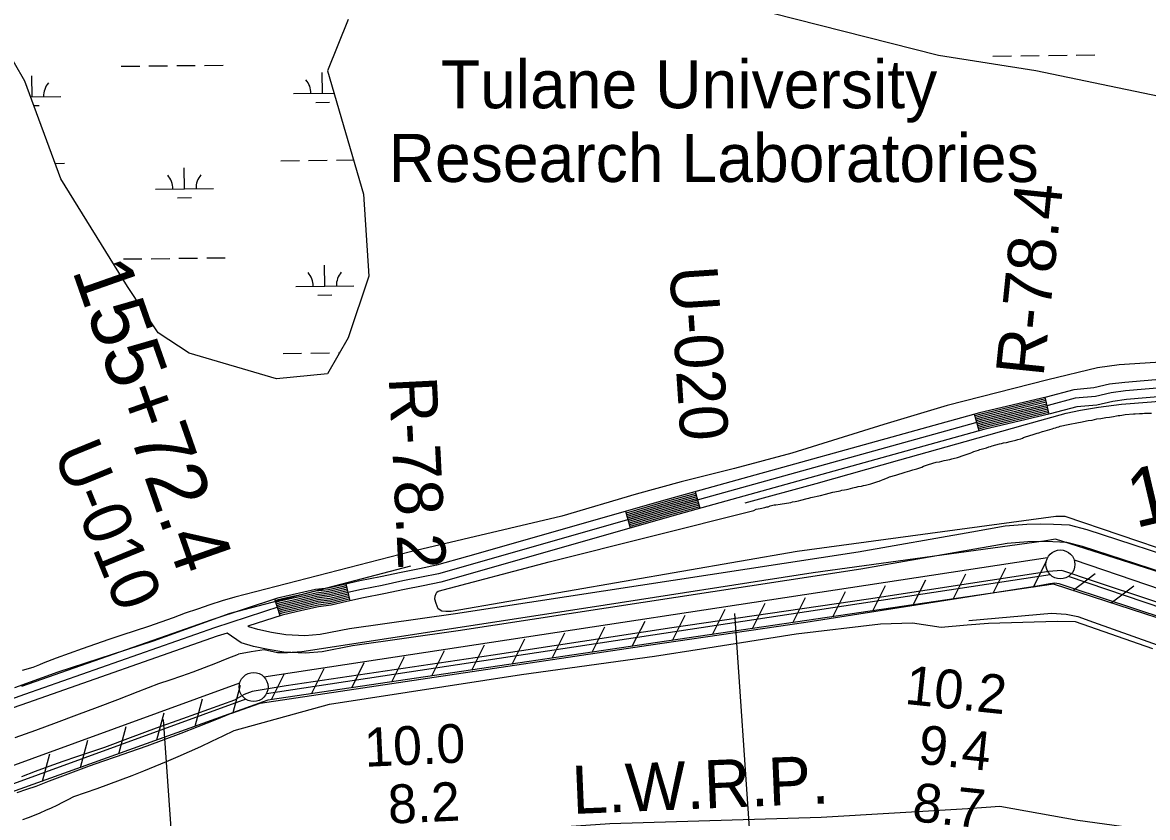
# Model space of a CAD drawing. Extents: x 3683402 to 3721514, y 487807 to 513565.
# Drawn here: x 3714114 to 3716057, y 506298 to 507671 of the extents above; entities that cross this region are included whole.
import ezdxf

# ---------------------------------------------------------------- set-up
doc = ezdxf.new("R2010")
doc.units = 0
for name, color, linetype in [('V-BLDG-IDEN', 7, 'Continuous'), ('V-FLOD-BASE', 7, 'Continuous'), ('V-LEVE-TOET', 7, 'Continuous'), ('V-RIVR-RANG', 7, 'Continuous'), ('V-RIVR-RANG-IDEN', 7, 'Continuous'), ('V-ROAD-CNTR', 7, 'Continuous'), ('V-RRAP-FSHR', 7, 'Continuous'), ('V-SITE-VEGE', 7, 'Continuous'), ('V-SURV-IDEN', 7, 'Continuous'), ('V-SURV-LINE', 7, 'Continuous'), ('V-TOPO-SHOR', 7, 'Continuous'), ('V-TOPO-WATR-IDEN', 7, 'Continuous'), ('V-WETL-SWMP', 7, 'Continuous')]:
    doc.layers.add(name, color=color, linetype=linetype)

msp = doc.modelspace()

# ---------------------------------------------------------------- linework, layer by layer
at = {"layer": 'V-FLOD-BASE'}
for points in [[(3716172.2, 506636.9), (3715962.1, 506706.7), (3715912.6, 506723.6), (3715907.8, 506724.3), (3715886.7, 506723.1), (3715574.8, 506675), (3715235.2, 506625.3), (3714927, 506578.3), (3714569.3, 506525.4), (3714510.6, 506515.5), (3714496.7, 506510.4), (3714480.8, 506501.2)], [(3714112.9, 506368.9), (3714136.5, 506377.9), (3714160.2, 506386.7), (3714184, 506395.2), (3714207.9, 506403.5), (3714231.9, 506411.6), (3714255.9, 506419.4), (3714300.7, 506436.2), (3714345.6, 506452.8), (3714390.6, 506469.2), (3714435.7, 506485.3), (3714480.8, 506501.2)]]:
    msp.add_lwpolyline(points, dxfattribs=at)
at = {"layer": 'V-LEVE-TOET'}
for points in [[(3716078.6, 506720.8), (3715898.2, 506778.4), (3715877.7, 506775.3), (3715479.6, 506720.4), (3715094.6, 506660.4), (3714596.6, 506583.9), (3714571.8, 506582.2), (3714554.4, 506582.6), (3714531.6, 506587.4), (3714508.7, 506584.4), (3714486.9, 506580.3)], [(3714475.4, 506478), (3714524.6, 506495.4), (3714813.4, 506538.6), (3715195.4, 506595.7), (3715466.7, 506635.1), (3715869.8, 506698.9), (3715888, 506702.1), (3715897, 506703), (3715903.6, 506702.3), (3715926.3, 506694.5), (3716247.5, 506588.8)], [(3714172.7, 506462), (3714208.1, 506475.1), (3714243.5, 506488.4), (3714278.8, 506501.9), (3714314, 506515.5), (3714349.2, 506529.4), (3714369.1, 506535.9), (3714389, 506542.8), (3714408.7, 506549.8), (3714428.4, 506557.1), (3714448, 506564.6), (3714467.5, 506572.4), (3714486.9, 506580.3)], [(3714475.4, 506478), (3714446.2, 506466.1), (3714417, 506454.6), (3714387.6, 506443.2), (3714358.2, 506432.1), (3714328.6, 506421.3), (3714299, 506410.7), (3714275.6, 506402.9), (3714252.4, 506394.9), (3714229.2, 506386.8), (3714206.1, 506378.3), (3714183, 506369.7), (3714160.1, 506360.8), (3714137.2, 506351.7), (3714120.7, 506346.4), (3714104.2, 506340.8)], [(3714101.6, 506436.4), (3714137.2, 506449.1), (3714172.7, 506462)]]:
    msp.add_lwpolyline(points, dxfattribs=at)
at = {"layer": 'V-RIVR-RANG'}
for p, q in [((3715343.5, 506650.2), (3715413.2, 505632.6)), ((3714357, 506467.1), (3714424.3, 505489.4))]:
    msp.add_line(p, q, dxfattribs=at)
at = {"layer": 'V-ROAD-CNTR'}
for p, q in [((3715887, 506994.4), (3715880.1, 507023.6)), ((3715766, 506965.5), (3715758, 506994.4)), ((3715284.3, 506831.7), (3715276.3, 506860.6)), ((3715164.1, 506797.8), (3715155.8, 506826.6)), ((3714679.7, 506672.1), (3714673, 506701.3)), ((3714558.8, 506646.5), (3714549.5, 506675))]:
    msp.add_line(p, q, dxfattribs=at)
for points in [[(3716371.7, 507079.7), (3716017.6, 507049.4), (3715991.4, 507046.1), (3715964.5, 507039.7), (3715929.7, 507036.6), (3715881.9, 507024), (3715766.7, 506996.8), (3715227.3, 506847), (3714882.7, 506748.9), (3714829.1, 506733.5), (3714799.9, 506727.5), (3714767.9, 506721.2), (3714732.3, 506713.4), (3714696.7, 506706.7), (3714667.3, 506700), (3714641.9, 506694.2), (3714620.2, 506691.6), (3714599.8, 506686.9), (3714579.9, 506682.4), (3714554.6, 506676.6), (3714440.8, 506639.5), (3714112.4, 506524.5)], [(3716372.9, 507064.7), (3716019.2, 507034.5), (3715994.1, 507031.3), (3715966.9, 507024.8), (3715932.2, 507021.8), (3715885.5, 507009.5), (3715770.4, 506982.3), (3715231.4, 506832.5), (3714886.9, 506734.5), (3714832.7, 506718.9), (3714802.9, 506712.8), (3714770.9, 506706.6), (3714735.3, 506698.7), (3714699.7, 506692), (3714670.7, 506685.4), (3714644.4, 506679.4), (3714622.8, 506676.8), (3714603.1, 506672.2), (3714583.2, 506667.7), (3714558.6, 506662.2), (3714445.6, 506625.3), (3714117.4, 506510.4), (3714093.4, 506501.7)], [(3716374.1, 507049.8), (3716020.8, 507019.6), (3715996.8, 507016.5), (3715969.3, 507010), (3715934.8, 507007), (3715889.1, 506994.9), (3715774.1, 506967.7), (3715235.4, 506818.1), (3714891, 506720.1), (3714836.3, 506704.4), (3714805.8, 506698.1), (3714774, 506691.9), (3714738.3, 506684), (3714702.8, 506677.4), (3714674, 506670.8), (3714647, 506664.6), (3714625.4, 506662), (3714606.5, 506657.6), (3714586.5, 506653.1), (3714562.6, 506647.7), (3714503.1, 506628.3)], [(3715880.8, 507020.7), (3715767.4, 506993.9), (3715758.8, 506991.5)], [(3715881.5, 507017.8), (3715768.2, 506991), (3715759.6, 506988.6)], [(3715882.2, 507014.9), (3715768.9, 506988.1), (3715760.4, 506985.7)], [(3715882.9, 507012), (3715769.7, 506985.2), (3715761.2, 506982.8)], [(3715883.6, 507009), (3715770.4, 506982.3), (3715762, 506979.9)], [(3715884.3, 507006.1), (3715771.2, 506979.4), (3715762.8, 506977.1)], [(3715885, 507003.2), (3715771.9, 506976.5), (3715763.6, 506974.2)], [(3715885.7, 507000.3), (3715772.7, 506973.6), (3715764.4, 506971.3)], [(3715886.3, 506997.4), (3715773.4, 506970.6), (3715765.2, 506968.4)], [(3715277.1, 506857.7), (3715228.1, 506844.1), (3715156.7, 506823.8)], [(3715277.9, 506854.8), (3715228.9, 506841.2), (3715157.5, 506820.9)], [(3715278.7, 506851.9), (3715229.7, 506838.3), (3715158.3, 506818)], [(3715279.5, 506849), (3715230.5, 506835.4), (3715159.1, 506815.1)], [(3715280.3, 506846.1), (3715231.4, 506832.5), (3715160, 506812.2)], [(3715281.1, 506843.2), (3715232.2, 506829.6), (3715160.8, 506809.3)], [(3715281.9, 506840.3), (3715233, 506826.8), (3715161.6, 506806.4)], [(3715282.7, 506837.5), (3715233.8, 506823.9), (3715162.4, 506803.6)], [(3715283.5, 506834.6), (3715234.6, 506821), (3715163.2, 506800.7)], [(3716139.7, 506733.9), (3715953, 506794.7), (3715922.1, 506802.6), (3715894.6, 506803.9), (3715872.3, 506804.7), (3715848.6, 506803.9), (3715811.1, 506801.2), (3715753.7, 506791), (3715557.2, 506756.4), (3714861.8, 506650), (3714678.8, 506624), (3714627.8, 506613.8), (3714601.7, 506612), (3714568.5, 506613.4), (3714544.1, 506617.4), (3714520.6, 506622.5), (3714504.7, 506627.2), (3714503.1, 506628.3)], [(3716130.6, 506705.3), (3715944.6, 506765.9), (3715917.6, 506772.8), (3715893.4, 506773.9), (3715872.2, 506774.7), (3715850.2, 506774), (3715814.8, 506771.4), (3715758.9, 506761.5), (3715562.1, 506726.8), (3714866.2, 506620.4), (3714683.8, 506594.4), (3714631.7, 506584), (3714602.1, 506582), (3714565.5, 506583.6), (3714538.5, 506587.9), (3714513.2, 506593.4), (3714491.6, 506599.8), (3714467.3, 506616.5)], [(3714673.6, 506698.4), (3714668, 506697.1), (3714642.4, 506691.2), (3714620.7, 506688.6), (3714600.5, 506683.9), (3714580.6, 506679.5), (3714555.4, 506673.8), (3714550.4, 506672.1)], [(3714674.3, 506695.5), (3714668.6, 506694.2), (3714642.9, 506688.2), (3714621.3, 506685.6), (3714601.1, 506681), (3714581.2, 506676.5), (3714556.2, 506670.9), (3714551.4, 506669.3)], [(3714675, 506692.5), (3714669.3, 506691.2), (3714643.4, 506685.3), (3714621.8, 506682.7), (3714601.8, 506678.1), (3714581.9, 506673.6), (3714557, 506668), (3714552.3, 506666.4)], [(3714675.6, 506689.6), (3714670, 506688.3), (3714643.9, 506682.3), (3714622.3, 506679.7), (3714602.5, 506675.2), (3714582.6, 506670.7), (3714557.8, 506665.1), (3714553.2, 506663.6)], [(3714676.3, 506686.7), (3714670.7, 506685.4), (3714644.4, 506679.4), (3714622.8, 506676.8), (3714603.1, 506672.2), (3714583.2, 506667.7), (3714558.6, 506662.2), (3714554.2, 506660.7)], [(3714677, 506683.8), (3714671.3, 506682.5), (3714645, 506676.4), (3714623.3, 506673.8), (3714603.8, 506669.3), (3714583.9, 506664.8), (3714559.4, 506659.3), (3714555.1, 506657.9)], [(3714677.6, 506680.8), (3714672, 506679.5), (3714645.5, 506673.4), (3714623.8, 506670.8), (3714604.5, 506666.4), (3714584.6, 506661.9), (3714560.2, 506656.4), (3714556, 506655)], [(3714678.3, 506677.9), (3714672.7, 506676.6), (3714646, 506670.5), (3714624.4, 506667.9), (3714605.1, 506663.5), (3714585.2, 506659), (3714561, 506653.5), (3714557, 506652.2)], [(3714679, 506675), (3714673.3, 506673.7), (3714646.5, 506667.5), (3714624.9, 506664.9), (3714605.8, 506660.5), (3714585.9, 506656), (3714561.8, 506650.6), (3714557.9, 506649.3)], [(3714467.3, 506616.5), (3714450.4, 506611.1), (3714122.5, 506496.3), (3714097.8, 506487.3)]]:
    msp.add_lwpolyline(points, dxfattribs=at)
at = {"layer": 'V-RRAP-FSHR'}
for p, q in [((3715790.5, 506685.4), (3715812.4, 506729)), ((3715859.8, 506695.6), (3715881.6, 506739.2)), ((3715652, 506665), (3715673.9, 506708.7)), ((3715721.3, 506675.2), (3715743.1, 506718.9)), ((3715927.7, 506690), (3715966.7, 506719.5)), ((3715513.5, 506644.6), (3715535.4, 506688.3)), ((3715582.7, 506654.8), (3715604.6, 506698.5)), ((3715994.3, 506668.5), (3716033.3, 506697.9)), ((3715375, 506624.3), (3715396.9, 506667.9)), ((3715444.2, 506634.4), (3715466.1, 506678.1)), ((3715236.5, 506603.9), (3715258.4, 506647.5)), ((3715305.7, 506614.1), (3715327.6, 506657.7)), ((3715098, 506583.4), (3715119.8, 506627.1)), ((3715167.2, 506593.7), (3715189.1, 506637.3)), ((3714959.5, 506563), (3714981.3, 506606.6)), ((3715028.7, 506573.2), (3715050.6, 506616.9)), ((3714821, 506542.5), (3714842.8, 506586.2)), ((3714890.2, 506552.7), (3714912.1, 506596.4)), ((3714751.7, 506532.3), (3714773.6, 506576)), ((3714613.2, 506511.8), (3714635.1, 506555.5)), ((3714682.5, 506522.1), (3714704.3, 506565.7)), ((3714544, 506501.6), (3714565.8, 506545.3)), ((3714477.8, 506479.2), (3714490.6, 506526.4)), ((3714411.9, 506455.6), (3714424.7, 506502.7)), ((3714346, 506431.9), (3714358.9, 506479)), ((3714280.1, 506408.3), (3714293, 506455.4)), ((3714214.2, 506384.6), (3714227.1, 506431.7)), ((3714148.4, 506361), (3714161.2, 506408.1))]:
    msp.add_line(p, q, dxfattribs=at)
for points in [[(3718307.8, 505510.4), (3717959.9, 505855.3), (3717389.7, 506304.2), (3716861.9, 506457.9), (3716366.2, 506548.1), (3715894.6, 506700.7), (3715226.3, 506602.4), (3714537.4, 506500.6), (3713996.7, 506306.5), (3713971.8, 506300), (3713943, 506299.5), (3713427.3, 506362.9), (3712804.3, 506121.4)], [(3717721.7, 506042.8), (3717389.7, 506304.2), (3716861.9, 506457.9), (3716366.2, 506548.1), (3715894.6, 506700.7), (3715226.3, 506602.4), (3714537.4, 506500.6), (3713996.7, 506306.5), (3713971.8, 506300), (3713943, 506299.5), (3713427.3, 506362.9), (3712804.3, 506121.4)]]:
    msp.add_lwpolyline(points, dxfattribs=at)
at = {"layer": 'V-SITE-VEGE'}
for p, q in [((3715970.4, 507074.2), (3715885, 507053.7)), ((3716007.9, 507079.9), (3715970.4, 507074.2)), ((3716088.7, 507085), (3716007.9, 507079.9)), ((3715885, 507053.7), (3715711, 507009.3)), ((3715711, 507009.3), (3715601.3, 506976.8)), ((3715601.3, 506976.8), (3715442.5, 506927.1)), ((3715442.5, 506927.1), (3715343.7, 506900.9)), ((3715343.7, 506900.9), (3715251.8, 506877.4)), ((3715251.8, 506877.4), (3715174.1, 506856.3)), ((3715174.1, 506856.3), (3715045.6, 506818.6)), ((3715045.6, 506818.6), (3714783.8, 506756.9)), ((3714783.8, 506756.9), (3714480.6, 506678.6)), ((3714437.8, 506665), (3714416.4, 506657.9)), ((3714459.1, 506671.9), (3714437.8, 506665)), ((3714480.6, 506678.6), (3714459.1, 506671.9)), ((3714395.2, 506650.6), (3714374, 506643.1)), ((3714416.4, 506657.9), (3714395.2, 506650.6)), ((3714331.8, 506627.6), (3714308.8, 506620.3)), ((3714352.9, 506635.4), (3714331.8, 506627.6)), ((3714374, 506643.1), (3714352.9, 506635.4)), ((3714285.8, 506612.9), (3714262.9, 506605.3)), ((3714308.8, 506620.3), (3714285.8, 506612.9)), ((3714217.3, 506589.5), (3714194.6, 506581.3)), ((3714240.1, 506597.5), (3714217.3, 506589.5)), ((3714262.9, 506605.3), (3714240.1, 506597.5)), ((3714171.9, 506572.9), (3714149.4, 506564.4)), ((3714194.6, 506581.3), (3714171.9, 506572.9)), ((3714119.7, 506553.5), (3714113.5, 506551.9)), ((3714125.7, 506555.3), (3714119.7, 506553.5)), ((3714131.7, 506557.3), (3714125.7, 506555.3)), ((3714137.7, 506559.4), (3714131.7, 506557.3)), ((3714143.6, 506561.8), (3714137.7, 506559.4)), ((3714149.4, 506564.4), (3714143.6, 506561.8))]:
    msp.add_line(p, q, dxfattribs=at)
for points in [[(3715691.9, 506911.3), (3715697.7, 506912.3), (3715705.8, 506914.3), (3715715.3, 506916.3), (3715718.8, 506917.3), (3715723.4, 506918.3), (3715726.2, 506919.3), (3715728.7, 506919.8), (3715740.1, 506923.4), (3715745.6, 506925.4), (3715750.7, 506927.1), (3715753.7, 506928.5), (3715756.9, 506929.8), (3715764.8, 506932.2), (3715767.5, 506933.2), (3715778.7, 506936.1), (3715783, 506937.8), (3715786, 506938.6), (3715788.8, 506939.6), (3715801.5, 506943), (3715804.8, 506943.8), (3715808, 506944.8), (3715813.3, 506945.8), (3715819.8, 506947.5), (3715824.2, 506948.5), (3715827, 506949.2), (3715829.8, 506949.8), (3715833.2, 506950.7), (3715837.9, 506951.7), (3715840.9, 506953), (3715842.9, 506953.9), (3715848, 506955.9), (3715850.1, 506956.4), (3715855.6, 506958.1), (3715858, 506959), (3715866.5, 506961.7), (3715869.3, 506962.5), (3715875.3, 506964.4), (3715880.4, 506965.7), (3715892.4, 506969.1), (3715895.2, 506970.1), (3715898.2, 506970.9), (3715901.2, 506971.8), (3715904, 506972.6), (3715906, 506973.5), (3715919.9, 506976.8), (3715937.8, 506979.9), (3715941.2, 506980.9), (3715954.7, 506983.4), (3715961.2, 506984.2), (3715969.7, 506986.2), (3715976.4, 506987), (3715985.2, 506988.5), (3715991.5, 506989.3), (3715995, 506990.1), (3715998.4, 506990.6), (3716003.3, 506991.6), (3716006.1, 506991.9), (3716008.9, 506992.4), (3716012.8, 506992.7), (3716018.1, 506993.7), (3716032.8, 506994.9), (3716035.8, 506994.9), (3716043.2, 506995.5), (3716048.3, 506995.6), (3716051.8, 506995.9), (3716063.9, 506996.1)], [(3716294.5, 506689), (3715915, 506817.6), (3715898.8, 506818), (3715452, 506757.3), (3714854.5, 506653.5), (3714844.9, 506653.7), (3714838.3, 506654.5), (3714831.8, 506658.3), (3714828.4, 506667.4), (3714826.2, 506675.3), (3714826.9, 506680), (3714828.3, 506684.8), (3714829.5, 506687.2), (3714832, 506688.9), (3715023.7, 506739.3), (3715376.9, 506828.3), (3715380.8, 506830.2), (3715384.5, 506831), (3715388, 506831.5), (3715395.9, 506833.2), (3715399.3, 506834.2), (3715401.9, 506834.7), (3715405.4, 506836), (3715412.1, 506837.7), (3715415.1, 506838.2), (3715422.3, 506839), (3715440.8, 506842.1), (3715443.8, 506842.9), (3715448.2, 506843.6), (3715451.2, 506844.4), (3715454, 506844.9), (3715458.4, 506845.9), (3715469.3, 506849.1), (3715471.8, 506849.6), (3715475.5, 506850.6), (3715478.3, 506851.1), (3715489.2, 506853.6), (3715492.2, 506854.1), (3715500.7, 506856.1), (3715513.2, 506859.6), (3715516.7, 506860.3), (3715526, 506862.1), (3715529, 506863.1), (3715533.8, 506863.8), (3715536.8, 506864.6), (3715540.1, 506865.1), (3715548.2, 506867.3), (3715550.5, 506867.6), (3715553.7, 506868.3), (3715557.2, 506869.3), (3715562.8, 506870.4), (3715566.2, 506871.3), (3715569.7, 506871.9), (3715579.2, 506874.1), (3715582.4, 506875.3), (3715587.7, 506877), (3715591, 506878.2), (3715593.7, 506879), (3715597.4, 506880.7), (3715600.4, 506881.7), (3715607.8, 506884.3), (3715611.5, 506886), (3715622.4, 506889.4), (3715638.6, 506894.4), (3715642.7, 506895.6), (3715646.7, 506896.6), (3715651.7, 506898.3), (3715658.4, 506900.3), (3715663.5, 506902), (3715667, 506903), (3715670.2, 506904.4), (3715675.1, 506906.3), (3715678.8, 506907.3), (3715691.9, 506911.3)], [(3714222.9, 506341.3), (3714243.1, 506348.4), (3714263.2, 506355.7), (3714283.3, 506363.1), (3714303.3, 506370.8), (3714323.3, 506378.7), (3714343.1, 506386.7), (3714362.9, 506395), (3714382.6, 506403.4), (3714402.2, 506412), (3714421.7, 506420.9), (3714441.2, 506429.9), (3714460.5, 506439.1), (3714479.8, 506448.5), (3714644.1, 506493.5), (3714975.6, 506545), (3715205.2, 506576.8), (3715286.6, 506589.2), (3715450.4, 506615), (3715595.7, 506632.5), (3715650.8, 506634), (3715700.8, 506626.9), (3715745.3, 506630.6), (3715782.1, 506633.5), (3715900.9, 506637.3), (3715931.8, 506636.5), (3716065.8, 506589.6)], [(3714114.4, 506294.7), (3714124.5, 506298.3), (3714134.6, 506302.2), (3714144.6, 506306.3), (3714154.4, 506310.5), (3714164.2, 506314.9), (3714174, 506319.5), (3714183.6, 506324.3), (3714193.1, 506329.3), (3714202.6, 506334.5), (3714222.9, 506341.3)], [(3716242.5, 506251.1), (3715936.6, 506292.7), (3715802, 506317.3), (3715746.9, 506312.9), (3715493.5, 506298.1), (3715128.3, 506287.2), (3714853.6, 506268.1), (3714483, 506220.1)]]:
    msp.add_lwpolyline(points, dxfattribs=at)
at = {"layer": 'V-SURV-LINE'}
for points in [[(3714530.7, 506541.2), (3715884.4, 506746.9)], [(3715930.1, 506742.8), (3716357.7, 506597.4)], [(3715888.9, 506717.2), (3714535.2, 506511.6)], [(3716348.1, 506569), (3715920.5, 506714.4)], [(3713988.1, 506348.4), (3714489.3, 506530.7)], [(3714499.5, 506502.5), (3713998.4, 506320.2)]]:
    msp.add_lwpolyline(points, dxfattribs=at)
for centre in [(3715906.4, 506735.1), (3714513.2, 506523.4)]:
    msp.add_circle(centre, 25, dxfattribs=at)
at = {"layer": 'V-TOPO-SHOR'}
msp.add_line((3714784, 506731.8), (3714471.8, 506650.5), dxfattribs=at)
for points in [[(3715361.8, 506841.1), (3715484.9, 506874.6), (3715629, 506915.4), (3715742.1, 506947.1), (3715846.1, 506976.6), (3715916.3, 506995.9), (3715941.5, 507001.4), (3715972.5, 507006.5), (3716012.1, 507011.5), (3716063.6, 507016), (3716122.8, 507020.7), (3716206.6, 507024.8), (3716309.3, 507031.1), (3716395.6, 507038.5), (3716519.6, 507046.2), (3716622.4, 507054.6), (3716743.6, 507063), (3716817.6, 507066.1), (3716847.7, 507067.9), (3716881.9, 507070.3), (3716903.9, 507071.4), (3716913.1, 507071.5)], [(3714471.8, 506650.5), (3714339.5, 506602.6), (3714175, 506549), (3714100.3, 506522.1)], [(3715748.6, 506638.5), (3715891.1, 506650.6), (3715916.5, 506649.4), (3715936.4, 506645.2), (3715963.4, 506635.5), (3716099.5, 506587.2)]]:
    msp.add_lwpolyline(points, dxfattribs=at)
at = {"layer": 'V-WETL-SWMP'}
for p, q in [((3714380.4, 507596.2), (3714412.4, 507596.5)), ((3714428.4, 507596.7), (3714460.3, 507597.1)), ((3715790, 507612.5), (3715822, 507612.9)), ((3715838, 507613.1), (3715870, 507613.5)), ((3715886, 507613.7), (3715918, 507614)), ((3715934, 507614.2), (3715966, 507614.6)), ((3714130.4, 507542.5), (3714130, 507578.5)), ((3714284.4, 507595), (3714316.4, 507595.4)), ((3714332.4, 507595.6), (3714364.4, 507596)), ((3714632.2, 507548.3), (3714631.8, 507584.3)), ((3714127.9, 507542.5), (3714180.4, 507543.1)), ((3714582.2, 507547.8), (3714652.3, 507548.6)), ((3714133.6, 507527.1), (3714142.5, 507527.2)), ((3714620.4, 507532.8), (3714644.4, 507533)), ((3714170.3, 507427.5), (3714186.3, 507427.7)), ((3714560.2, 507432.1), (3714592.2, 507432.4)), ((3714608.2, 507432.6), (3714640.2, 507433)), ((3714656.2, 507433.2), (3714685.8, 507433.5)), ((3714393.7, 507383.7), (3714393.3, 507419.7)), ((3714343.7, 507383.1), (3714443.7, 507384.3)), ((3714381.8, 507368.1), (3714405.8, 507368.4)), ((3714288.2, 507262.4), (3714320.2, 507262.8)), ((3714336.2, 507262.9), (3714368.2, 507263.3)), ((3714384.2, 507263.5), (3714416.2, 507263.9)), ((3714432.2, 507264.1), (3714464.2, 507264.4)), ((3714636.1, 507215.7), (3714635.7, 507251.7)), ((3714586.1, 507215.1), (3714686.1, 507216.3)), ((3714624.3, 507200.1), (3714648.3, 507200.4)), ((3714564, 507099.4), (3714596, 507099.8)), ((3714612, 507100), (3714644, 507100.3)), ((3714660, 507100.5), (3714661.8, 507100.5))]:
    msp.add_line(p, q, dxfattribs=at)
for points in [[(3714676.5, 507675.7), (3714641, 507587.1), (3714703.1, 507374.4), (3714711.9, 507232.5), (3714676.5, 507126.2), (3714641, 507064.1), (3714552.4, 507055.3), (3714401.7, 507099.6), (3714348.5, 507135), (3714295.3, 507214.8), (3714180.1, 507401), (3714118, 507569.4), (3714082.6, 507631.4), (3714029.4, 507631.4), (3714002.8, 507604.8), (3713878.7, 507551.6), (3713790.1, 507507.3), (3713648.2, 507525), (3713559.6, 507542.8), (3713488.7, 507640.3), (3713506.4, 507728.9)], [(3716077, 507542.8), (3715864.3, 507587.1), (3715695.8, 507613.7), (3715243.8, 507728.9)]]:
    msp.add_lwpolyline(points, dxfattribs=at)
for centre, start, end in [((3714185.6, 507543.6), 139.8942, 181.4378), ((3714577, 507548.2), 359.8942, 41.4378), ((3714687.5, 507549.5), 181.378, 181.4378), ((3714338.4, 507383.5), 359.8942, 41.4378), ((3714448.9, 507384.8), 139.8942, 181.4378), ((3714580.9, 507215.5), 359.8942, 41.4378), ((3714691.3, 507216.8), 139.8942, 181.4378)]:
    msp.add_arc(centre, 35.2, start, end, dxfattribs=at)

# ---------------------------------------------------------------- texts
at = {"layer": 'V-BLDG-IDEN'}
for s, p in [('Tulane University', (3714836.4, 507522.6)), ('Research Laboratories', (3714746.2, 507395.3))]:
    msp.add_text(s, height=83, dxfattribs=at).set_placement(p)
at = {"layer": 'V-RIVR-RANG'}
for s, rotation, p in [('10.2', 354.0083, (3715636.3, 506494.4)), ('10.0', 2.5983, (3714705.7, 506385.5)), ('9.4', 354.0083, (3715659.2, 506391.5)), ('8.2', 2.5983, (3714746.5, 506287.3)), ('8.7', 354.0083, (3715649, 506292))]:
    msp.add_text(s, height=67, rotation=rotation, dxfattribs=at).set_placement(p)
at = {"layer": 'V-RIVR-RANG-IDEN'}
for s, rotation, p in [('R-78.4', 84.145, (3715877.1, 507057.6)), ('U-020', 273.7763, (3715231.1, 507247.7)), ('R-78.2', 272.9023, (3714746.4, 507057.6)), ('U-010', 292.2263, (3714166.3, 506928.5))]:
    msp.add_text(s, height=83, rotation=rotation, dxfattribs=at).set_placement(p)
at = {"layer": 'V-SURV-IDEN'}
for s, rotation, p in [('155+72.4', 289.3019, (3714199.2, 507242.8)), ('141+63.1', 13.2721, (3716035.7, 506797.5))]:
    msp.add_text(s, height=100, rotation=rotation, dxfattribs=at).set_placement(p)
at = {"layer": 'V-TOPO-WATR-IDEN'}
msp.add_text('L.W.R.P.', height=83, rotation=2.3871, dxfattribs=at).set_placement((3715064.5, 506304.1))

doc.saveas('drawing.dxf')
